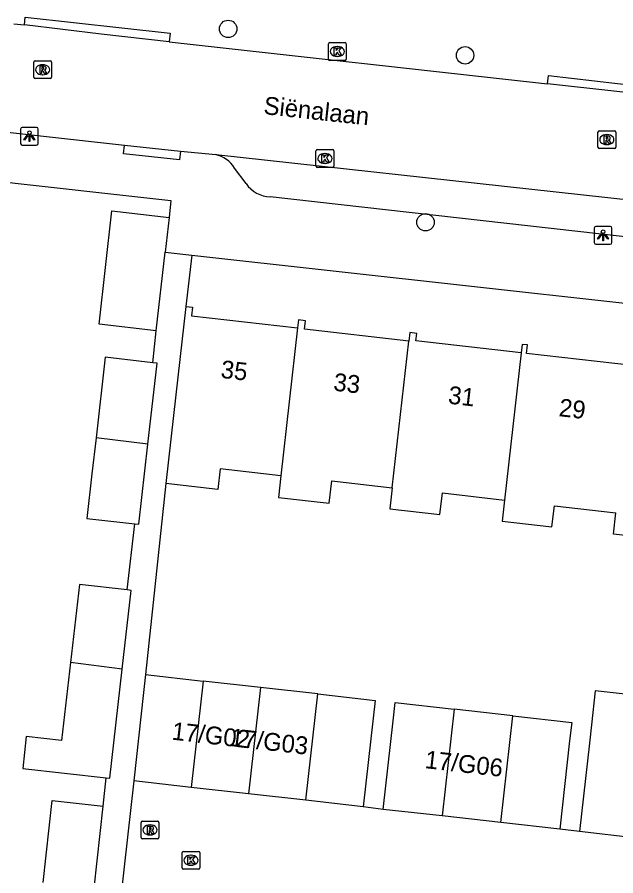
# Model space of a CAD drawing. Extents: x 162082 to 163393, y 388091 to 388632.
# Drawn here: x 162847.01 to 162880.67, y 388418.84 to 388467.1 of the extents above; entities that cross this region are included whole.
import ezdxf

# ---------------------------------------------------------------- set-up
doc = ezdxf.new("R2010")
doc.units = 0
for name, color, linetype in [('IMGEO_Boom', 7, 'Continuous'), ('IMGEO_Kolk', 7, 'Continuous'), ('IMGEO_Lichtpunt', 7, 'Continuous'), ('IMGEO_Muur', 7, 'Continuous'), ('IMGEO_Openbare_ruimte_label', 7, 'Continuous'), ('IMGEO_Pand', 7, 'Continuous'), ('IMGEO_Pand_nummerreeks', 7, 'Continuous'), ('IMGEO_Rijbaan_lokaal_open', 7, 'Continuous'), ('IMGEO_Rioolput', 7, 'Continuous'), ('IMGEO_Voetpad_open', 7, 'Continuous')]:
    doc.layers.add(name, color=color, linetype=linetype)

msp = doc.modelspace()

# ---------------------------------------------------------------- linework, layer by layer
at = {"layer": 'IMGEO_Boom'}
for centre in [(162858.873, 388466.44), (162872.195, 388464.953), (162869.967, 388455.572)]:
    msp.add_circle(centre, 0.489, dxfattribs=at)
at = {"layer": 'IMGEO_Kolk'}
for p, q in [((162864.509, 388464.742), (162864.509, 388465.594)), ((162864.584, 388465.668), (162865.436, 388465.668)), ((162864.997, 388465.448), (162865.022, 388465.448)), ((162865.51, 388465.594), (162865.51, 388464.742)), ((162865.02, 388464.888), (162864.995, 388464.888)), ((162865.436, 388464.668), (162864.584, 388464.668)), ((162863.811, 388458.729), (162863.811, 388459.581)), ((162863.886, 388459.655), (162864.738, 388459.655)), ((162864.299, 388459.435), (162864.324, 388459.435)), ((162864.812, 388459.581), (162864.812, 388458.729)), ((162864.738, 388458.655), (162863.886, 388458.655)), ((162864.322, 388458.875), (162864.297, 388458.875)), ((162856.28, 388419.29), (162856.28, 388420.142)), ((162856.355, 388420.216), (162857.207, 388420.216)), ((162856.768, 388419.996), (162856.793, 388419.996)), ((162857.281, 388420.142), (162857.281, 388419.29)), ((162856.791, 388419.436), (162856.766, 388419.436)), ((162857.207, 388419.216), (162856.355, 388419.216))]:
    msp.add_line(p, q, dxfattribs=at)
for points in [[(162864.509, 388464.742), (162864.509, 388465.594)], [(162864.584, 388465.668), (162865.436, 388465.668)], [(162864.83, 388465.368), (162864.953, 388465.368), (162864.953, 388465.217), (162865.083, 388465.368), (162865.247, 388465.368), (162865.101, 388465.217), (162865.254, 388464.968), (162865.102, 388464.968), (162865.017, 388465.132), (162864.953, 388465.065), (162864.953, 388464.968), (162864.83, 388464.968), (162864.83, 388465.368)], [(162865.51, 388465.594), (162865.51, 388464.742)], [(162865.436, 388464.668), (162864.584, 388464.668)], [(162863.811, 388458.729), (162863.811, 388459.581)], [(162863.886, 388459.655), (162864.738, 388459.655)], [(162864.812, 388459.581), (162864.812, 388458.729)], [(162864.132, 388459.355), (162864.255, 388459.355), (162864.255, 388459.204), (162864.385, 388459.355), (162864.549, 388459.355), (162864.403, 388459.204), (162864.556, 388458.955), (162864.404, 388458.955), (162864.319, 388459.119), (162864.255, 388459.052), (162864.255, 388458.955), (162864.132, 388458.955), (162864.132, 388459.355)], [(162864.738, 388458.655), (162863.886, 388458.655)], [(162856.28, 388419.29), (162856.28, 388420.142)], [(162856.355, 388420.216), (162857.207, 388420.216)], [(162856.601, 388419.916), (162856.724, 388419.916), (162856.724, 388419.765), (162856.854, 388419.916), (162857.018, 388419.916), (162856.872, 388419.765), (162857.025, 388419.516), (162856.873, 388419.516), (162856.788, 388419.68), (162856.724, 388419.613), (162856.724, 388419.516), (162856.601, 388419.516), (162856.601, 388419.916)], [(162857.281, 388420.142), (162857.281, 388419.29)], [(162857.207, 388419.216), (162856.355, 388419.216)]]:
    msp.add_lwpolyline(points, dxfattribs=at)
for centre, start, end in [((162864.586, 388465.592), 91.552, 178.448), ((162864.586, 388465.592), 91.552, 178.448), ((162865.434, 388465.592), 1.552, 88.448), ((162865.434, 388465.592), 1.552, 88.448), ((162864.586, 388464.744), 181.552, 268.448), ((162864.586, 388464.744), 181.552, 268.448), ((162865.434, 388464.744), 271.552, 358.448), ((162865.434, 388464.744), 271.552, 358.448), ((162863.888, 388459.579), 91.552, 178.448), ((162863.888, 388459.579), 91.552, 178.448), ((162864.736, 388459.579), 1.552, 88.448), ((162864.736, 388459.579), 1.552, 88.448), ((162863.888, 388458.731), 181.552, 268.448), ((162863.888, 388458.731), 181.552, 268.448), ((162864.736, 388458.731), 271.552, 358.448), ((162864.736, 388458.731), 271.552, 358.448), ((162856.357, 388420.14), 91.552, 178.448), ((162856.357, 388420.14), 91.552, 178.448), ((162857.205, 388420.14), 1.552, 88.448), ((162857.205, 388420.14), 1.552, 88.448), ((162856.357, 388419.292), 181.552, 268.448), ((162856.357, 388419.292), 181.552, 268.448), ((162857.205, 388419.292), 271.552, 358.448), ((162857.205, 388419.292), 271.552, 358.448)]:
    msp.add_arc(centre, 0.0765, start, end, dxfattribs=at)
for centre, major_axis, ratio, start_param, end_param in [((162864.996, 388465.168), (-0.387, 0.002), 0.722429, 4.712389, 7.853982), ((162865.021, 388465.168), (-0.39, 0.002), 0.717154, 1.570796, 4.712389), ((162864.298, 388459.155), (-0.387, 0.002), 0.722429, 4.712389, 7.853982), ((162864.323, 388459.155), (-0.39, 0.002), 0.717154, 1.570796, 4.712389), ((162856.767, 388419.716), (-0.387, 0.002), 0.722429, 4.712389, 7.853982), ((162856.792, 388419.716), (-0.39, 0.002), 0.717154, 1.570796, 4.712389)]:
    msp.add_ellipse(centre, major_axis=major_axis, ratio=ratio, start_param=start_param, end_param=end_param, dxfattribs=at)
at = {"layer": 'IMGEO_Lichtpunt'}
for p, q in [((162848.103, 388460.903), (162847.295, 388460.903)), ((162848.103, 388460.903), (162847.295, 388460.903)), ((162847.201, 388460.808), (162847.201, 388460.001)), ((162847.201, 388460.808), (162847.201, 388460.001)), ((162848.197, 388460.001), (162848.197, 388460.808)), ((162848.197, 388460.001), (162848.197, 388460.808)), ((162847.295, 388459.907), (162848.103, 388459.907)), ((162847.295, 388459.907), (162848.103, 388459.907)), ((162879.454, 388455.242), (162879.454, 388454.435)), ((162879.454, 388455.242), (162879.454, 388454.435)), ((162880.356, 388455.337), (162879.548, 388455.337)), ((162880.356, 388455.337), (162879.548, 388455.337)), ((162880.45, 388454.435), (162880.45, 388455.242)), ((162880.45, 388454.435), (162880.45, 388455.242)), ((162879.548, 388454.341), (162880.356, 388454.341)), ((162879.548, 388454.341), (162880.356, 388454.341))]:
    msp.add_line(p, q, dxfattribs=at)
for points in [[(162847.575, 388460.472), (162847.614, 388460.444), (162847.426, 388460.182), (162847.388, 388460.209), (162847.575, 388460.472)], [(162847.677, 388460.424), (162847.724, 388460.424), (162847.724, 388460.102), (162847.677, 388460.102), (162847.677, 388460.424)], [(162847.787, 388460.444), (162847.825, 388460.471), (162848.012, 388460.209), (162847.973, 388460.181), (162847.787, 388460.444)], [(162879.828, 388454.906), (162879.867, 388454.878), (162879.679, 388454.616), (162879.641, 388454.643), (162879.828, 388454.906)], [(162879.93, 388454.858), (162879.977, 388454.858), (162879.977, 388454.536), (162879.93, 388454.536), (162879.93, 388454.858)], [(162880.04, 388454.878), (162880.078, 388454.905), (162880.265, 388454.643), (162880.226, 388454.615), (162880.04, 388454.878)]]:
    msp.add_lwpolyline(points, dxfattribs=at)
for centre in [(162847.7, 388460.606), (162879.953, 388455.04)]:
    msp.add_circle(centre, 0.0994, dxfattribs=at)
for centre, start, end in [((162847.295, 388460.808), 90, 180), ((162847.295, 388460.808), 90, 180), ((162848.103, 388460.808), 0, 90), ((162848.103, 388460.808), 0, 90), ((162847.295, 388460.001), 180, 270), ((162847.295, 388460.001), 180, 270), ((162848.103, 388460.001), 270, 0), ((162848.103, 388460.001), 270, 360), ((162879.548, 388455.242), 90, 180), ((162879.548, 388455.242), 90, 180), ((162880.356, 388455.242), 0, 90), ((162880.356, 388455.242), 0, 90), ((162879.548, 388454.435), 180, 270), ((162879.548, 388454.435), 180, 270), ((162880.356, 388454.435), 270, 0), ((162880.356, 388454.435), 270, 360)]:
    msp.add_arc(centre, 0.0946, start, end, dxfattribs=at)
at = {"layer": 'IMGEO_Muur'}
msp.add_lwpolyline([(162844.876, 388457.992), (162852.448, 388457.156)], dxfattribs=at)
at = {"layer": 'IMGEO_Pand'}
for points in [[(162854.831, 388449.479), (162851.613, 388449.846), (162852.34, 388456.214), (162855.557, 388455.848)], [(162855.557, 388455.848), (162855.334, 388453.895)], [(162854.831, 388449.479), (162855.334, 388453.895)], [(162856.498, 388450.838), (162855.932, 388445.871), (162855.364, 388440.882)], [(162856.498, 388450.838), (162856.875, 388450.795), (162856.82, 388450.315), (162862.774, 388449.637)], [(162869.034, 388448.897), (162863.166, 388449.565), (162863.22, 388450.039), (162862.825, 388450.084), (162862.774, 388449.637)], [(162862.774, 388449.637), (162861.843, 388441.316)], [(162875.34, 388448.231), (162869.429, 388448.905), (162869.477, 388449.323), (162869.088, 388449.368), (162869.034, 388448.897)], [(162868.092, 388440.646), (162869.034, 388448.897)], [(162881.6, 388447.515), (162875.65, 388448.193), (162875.705, 388448.675), (162875.394, 388448.711), (162875.34, 388448.231)], [(162854.629, 388447.677), (162851.96, 388447.981), (162851.444, 388443.453)], [(162875.34, 388448.231), (162874.412, 388439.959)], [(162854.357, 388443.106), (162854.875, 388447.649), (162854.629, 388447.677)], [(162851.444, 388443.453), (162851.214, 388441.44), (162850.928, 388438.927), (162853.617, 388438.621)], [(162854.357, 388443.106), (162851.444, 388443.453)], [(162853.617, 388438.621), (162853.843, 388438.595), (162854.357, 388443.106)], [(162861.843, 388441.316), (162858.432, 388441.705), (162858.3, 388440.548), (162855.364, 388440.882)], [(162861.843, 388441.316), (162861.706, 388440.112), (162864.558, 388439.787), (162864.7, 388441.032), (162868.092, 388440.646)], [(162868.092, 388440.646), (162867.958, 388439.469), (162870.783, 388439.148), (162870.92, 388440.357), (162874.412, 388439.959)], [(162874.412, 388439.959), (162874.277, 388438.775), (162877.077, 388438.456), (162877.212, 388439.643), (162880.674, 388439.248)], [(162886.814, 388437.342), (162883.341, 388437.72), (162880.537, 388438.039), (162880.674, 388439.248)], [(162853.201, 388434.905), (162850.505, 388435.212), (162850.005, 388430.822)], [(162852.915, 388430.447), (162853.42, 388434.88), (162853.201, 388434.905)], [(162850.005, 388430.822), (162849.508, 388426.453), (162847.524, 388426.679), (162847.319, 388424.879), (162852.02, 388424.344)], [(162852.915, 388430.447), (162850.005, 388430.822)], [(162852.02, 388424.344), (162852.218, 388424.321), (162852.915, 388430.447)], [(162854.233, 388430.147), (162854.12, 388429.143), (162853.562, 388424.174)], [(162854.233, 388430.147), (162857.458, 388429.784)], [(162857.458, 388429.784), (162856.786, 388423.812)], [(162860.682, 388429.422), (162857.458, 388429.784)], [(162860.682, 388429.422), (162860.011, 388423.449)], [(162863.906, 388429.06), (162860.682, 388429.422)], [(162863.235, 388423.087), (162863.906, 388429.06)], [(162863.906, 388429.06), (162867.131, 388428.697), (162867.018, 388427.693), (162866.46, 388422.724)], [(162882.714, 388428.878), (162879.513, 388429.238), (162879.298, 388427.326), (162879.182, 388426.295), (162878.624, 388421.326)], [(162867.593, 388422.577), (162868.151, 388427.546), (162868.267, 388428.576), (162871.573, 388428.204)], [(162871.573, 388428.204), (162870.899, 388422.205)], [(162874.88, 388427.833), (162871.573, 388428.204)], [(162874.205, 388421.834), (162874.88, 388427.833)], [(162874.88, 388427.833), (162878.186, 388427.461), (162878.07, 388426.431), (162877.512, 388421.462)], [(162856.786, 388423.812), (162853.562, 388424.174)], [(162860.011, 388423.449), (162856.786, 388423.812)], [(162863.235, 388423.087), (162860.011, 388423.449)], [(162848.474, 388418.465), (162848.98, 388423.071), (162851.843, 388422.757)], [(162851.337, 388418.15), (162851.843, 388422.757)], [(162866.46, 388422.724), (162863.235, 388423.087)], [(162870.899, 388422.205), (162867.593, 388422.577)], [(162874.205, 388421.834), (162870.899, 388422.205)], [(162877.512, 388421.462), (162874.205, 388421.834)], [(162881.829, 388420.966), (162878.624, 388421.326)]]:
    msp.add_lwpolyline(points, dxfattribs=at)
at = {"layer": 'IMGEO_Rijbaan_lokaal_open'}
for points in [[(162846.818, 388466.733), (162847.428, 388466.664)], [(162855.559, 388465.713), (162851.737, 388466.136), (162847.428, 388466.664)], [(162855.559, 388465.713), (162876.83, 388463.357)], [(162884.626, 388462.489), (162876.83, 388463.357)], [(162833.436, 388462.073), (162853.043, 388459.912)], [(162853.043, 388459.912), (162856.186, 388459.572)], [(162856.186, 388459.572), (162858.177, 388459.371)], [(162858.177, 388459.371), (162896.45, 388455.19)], [(162853.562, 388424.174), (162852.675, 388416.184)], [(162867.593, 388422.577), (162866.46, 388422.724)], [(162878.624, 388421.326), (162877.512, 388421.462)]]:
    msp.add_lwpolyline(points, dxfattribs=at)
at = {"layer": 'IMGEO_Rioolput'}
for p, q in [((162847.94, 388463.719), (162847.94, 388464.571)), ((162848.015, 388464.645), (162848.867, 388464.645)), ((162848.428, 388464.425), (162848.453, 388464.425)), ((162848.941, 388464.571), (162848.941, 388463.719)), ((162848.451, 388463.865), (162848.426, 388463.865)), ((162848.867, 388463.645), (162848.015, 388463.645)), ((162879.663, 388459.791), (162879.663, 388460.643)), ((162879.738, 388460.717), (162880.59, 388460.717)), ((162880.151, 388460.497), (162880.176, 388460.497)), ((162880.664, 388460.643), (162880.664, 388459.791)), ((162880.174, 388459.937), (162880.149, 388459.937)), ((162880.59, 388459.717), (162879.738, 388459.717)), ((162853.98, 388420.994), (162853.98, 388421.846)), ((162854.055, 388421.92), (162854.907, 388421.92)), ((162854.981, 388421.846), (162854.981, 388420.994)), ((162854.468, 388421.7), (162854.493, 388421.7)), ((162854.907, 388420.92), (162854.055, 388420.92)), ((162854.491, 388421.14), (162854.466, 388421.14))]:
    msp.add_line(p, q, dxfattribs=at)
for points in [[(162847.94, 388463.719), (162847.94, 388464.571)], [(162848.015, 388464.645), (162848.867, 388464.645)], [(162848.529, 388464.343), (162848.277, 388464.345), (162848.277, 388463.945)], [(162848.455, 388464.264), (162848.401, 388464.264), (162848.401, 388464.183)], [(162848.941, 388464.571), (162848.941, 388463.719)], [(162848.277, 388463.945), (162848.401, 388463.945), (162848.401, 388464.107), (162848.412, 388464.107)], [(162848.401, 388464.183), (162848.453, 388464.183)], [(162848.459, 388464.078), (162848.53, 388463.945), (162848.67, 388463.945), (162848.605, 388464.071)], [(162848.867, 388463.645), (162848.015, 388463.645)], [(162879.663, 388459.791), (162879.663, 388460.643)], [(162879.738, 388460.717), (162880.59, 388460.717)], [(162880.252, 388460.415), (162880, 388460.417), (162880, 388460.017)], [(162880.664, 388460.643), (162880.664, 388459.791)], [(162880, 388460.017), (162880.124, 388460.017), (162880.124, 388460.179), (162880.135, 388460.179)], [(162880.178, 388460.336), (162880.124, 388460.336), (162880.124, 388460.255)], [(162880.124, 388460.255), (162880.176, 388460.255)], [(162880.182, 388460.15), (162880.253, 388460.017), (162880.393, 388460.017), (162880.328, 388460.143)], [(162880.59, 388459.717), (162879.738, 388459.717)], [(162853.98, 388420.994), (162853.98, 388421.846)], [(162854.055, 388421.92), (162854.907, 388421.92)], [(162854.981, 388421.846), (162854.981, 388420.994)], [(162854.569, 388421.618), (162854.317, 388421.62), (162854.317, 388421.22)], [(162854.317, 388421.22), (162854.441, 388421.22), (162854.441, 388421.382), (162854.452, 388421.382)], [(162854.495, 388421.539), (162854.441, 388421.539), (162854.441, 388421.458)], [(162854.441, 388421.458), (162854.493, 388421.458)], [(162854.499, 388421.353), (162854.57, 388421.22), (162854.71, 388421.22), (162854.645, 388421.346)], [(162854.907, 388420.92), (162854.055, 388420.92)]]:
    msp.add_lwpolyline(points, dxfattribs=at)
for centre, radius, start, end in [((162848.017, 388464.569), 0.0765, 91.552, 178.448), ((162848.017, 388464.569), 0.0765, 91.552, 178.448), ((162848.461, 388464.168), 0.0964, 77.0061, 93.1865), ((162848.475, 388464.225), 0.0378, 276.6634, 79.6772), ((162848.528, 388464.233), 0.109, 350.3612, 89.416), ((162848.865, 388464.569), 0.0765, 1.552, 88.448), ((162848.865, 388464.569), 0.0765, 1.552, 88.448), ((162848.411, 388464.054), 0.0533, 26.0293, 88.6989), ((162848.437, 388464.372), 0.19, 274.7715, 282.9687), ((162848.526, 388464.233), 0.112, 277.5842, 350.9817), ((162848.51, 388464.018), 0.108, 29.5134, 73.7905), ((162848.017, 388463.721), 0.0765, 181.552, 268.448), ((162848.017, 388463.721), 0.0765, 181.552, 268.448), ((162848.865, 388463.721), 0.0765, 271.552, 358.448), ((162848.865, 388463.721), 0.0765, 271.552, 358.448), ((162879.74, 388460.641), 0.0765, 91.552, 178.448), ((162879.74, 388460.641), 0.0765, 91.552, 178.448), ((162880.251, 388460.305), 0.109, 350.3612, 89.416), ((162880.588, 388460.641), 0.0765, 1.552, 88.448), ((162880.588, 388460.641), 0.0765, 1.552, 88.448), ((162880.134, 388460.126), 0.0533, 26.0293, 88.6989), ((162880.16, 388460.444), 0.19, 274.7715, 282.9687), ((162880.184, 388460.24), 0.0964, 77.0061, 93.1865), ((162880.198, 388460.297), 0.0378, 276.6634, 79.6772), ((162880.249, 388460.305), 0.112, 277.5842, 350.9817), ((162880.233, 388460.09), 0.108, 29.5134, 73.7905), ((162879.74, 388459.793), 0.0765, 181.552, 268.448), ((162879.74, 388459.793), 0.0765, 181.552, 268.448), ((162880.588, 388459.793), 0.0765, 271.552, 358.448), ((162880.588, 388459.793), 0.0765, 271.552, 358.448), ((162854.057, 388421.844), 0.0765, 91.552, 178.448), ((162854.057, 388421.844), 0.0765, 91.552, 178.448), ((162854.905, 388421.844), 0.0765, 1.552, 88.448), ((162854.905, 388421.844), 0.0765, 1.552, 88.448), ((162854.451, 388421.329), 0.0533, 26.0293, 88.6989), ((162854.477, 388421.647), 0.19, 274.7715, 282.9687), ((162854.501, 388421.443), 0.0964, 77.0061, 93.1865), ((162854.515, 388421.5), 0.0378, 276.6634, 79.6772), ((162854.568, 388421.508), 0.109, 350.3612, 89.416), ((162854.566, 388421.508), 0.112, 277.5842, 350.9817), ((162854.55, 388421.293), 0.108, 29.5134, 73.7905), ((162854.057, 388420.996), 0.0765, 181.552, 268.448), ((162854.057, 388420.996), 0.0765, 181.552, 268.448), ((162854.905, 388420.996), 0.0765, 271.552, 358.448), ((162854.905, 388420.996), 0.0765, 271.552, 358.448)]:
    msp.add_arc(centre, radius, start, end, dxfattribs=at)
for centre, major_axis, ratio, start_param, end_param in [((162848.427, 388464.145), (-0.387, 0.002), 0.722429, 4.712389, 7.853982), ((162848.452, 388464.145), (-0.39, 0.002), 0.717154, 1.570796, 4.712389), ((162880.15, 388460.217), (-0.387, 0.002), 0.722429, 4.712389, 7.853982), ((162880.175, 388460.217), (-0.39, 0.002), 0.717154, 1.570796, 4.712389), ((162854.467, 388421.42), (-0.387, 0.002), 0.722429, 4.712389, 7.853982), ((162854.492, 388421.42), (-0.39, 0.002), 0.717154, 1.570796, 4.712389)]:
    msp.add_ellipse(centre, major_axis=major_axis, ratio=ratio, start_param=start_param, end_param=end_param, dxfattribs=at)
at = {"layer": 'IMGEO_Voetpad_open'}
for points in [[(162847.428, 388466.664), (162847.45, 388467.098), (162855.613, 388466.2), (162855.559, 388465.713)], [(162876.83, 388463.357), (162876.882, 388463.815), (162884.651, 388462.929), (162884.626, 388462.489)], [(162856.186, 388459.572), (162856.132, 388459.076), (162852.989, 388459.417), (162853.043, 388459.912)], [(162833.556, 388459.243), (162844.876, 388457.992), (162852.448, 388457.156), (162855.651, 388456.802), (162855.557, 388455.848)], [(162859.883, 388457.747), (162859.221, 388458.619)], [(162893.005, 388453.416), (162861.232, 388456.997)], [(162855.334, 388453.895), (162856.837, 388453.728)], [(162856.837, 388453.728), (162856.498, 388450.838)], [(162856.837, 388453.728), (162896.732, 388449.301)], [(162854.629, 388447.677), (162854.831, 388449.479)], [(162855.364, 388440.882), (162854.233, 388430.147)], [(162853.201, 388434.905), (162853.617, 388438.621)], [(162851.843, 388422.757), (162852.02, 388424.344)]]:
    msp.add_lwpolyline(points, dxfattribs=at)
for centre, radius, start, end in [((162857.82, 388457.775), 1.636, 31.0737, 77.3954), ((162861.291, 388458.692), 1.696, 213.8586, 267.9961)]:
    msp.add_arc(centre, radius, start, end, dxfattribs=at)

# ---------------------------------------------------------------- texts
at = {"layer": 'IMGEO_Openbare_ruimte_label'}
msp.add_text('Siënalaan', height=1, rotation=353.856, dxfattribs=at).set_placement((162860.832, 388461.654))
at = {"layer": 'IMGEO_Pand_nummerreeks'}
for s, rotation, p in [('35', 353.5345, (162858.421, 388446.832)), ('33', 353.5345, (162864.758, 388446.114)), ('31', 353.5345, (162871.208, 388445.384)), ('29', 353.5345, (162877.432, 388444.678)), ('17/G02', 353.5025, (162855.67, 388426.5)), ('17/G03', 353.5025, (162858.949, 388426.14)), ('17/G06', 353.5025, (162869.899, 388424.897))]:
    msp.add_text(s, height=1, rotation=rotation, dxfattribs=at).set_placement(p)

doc.saveas('drawing.dxf')
